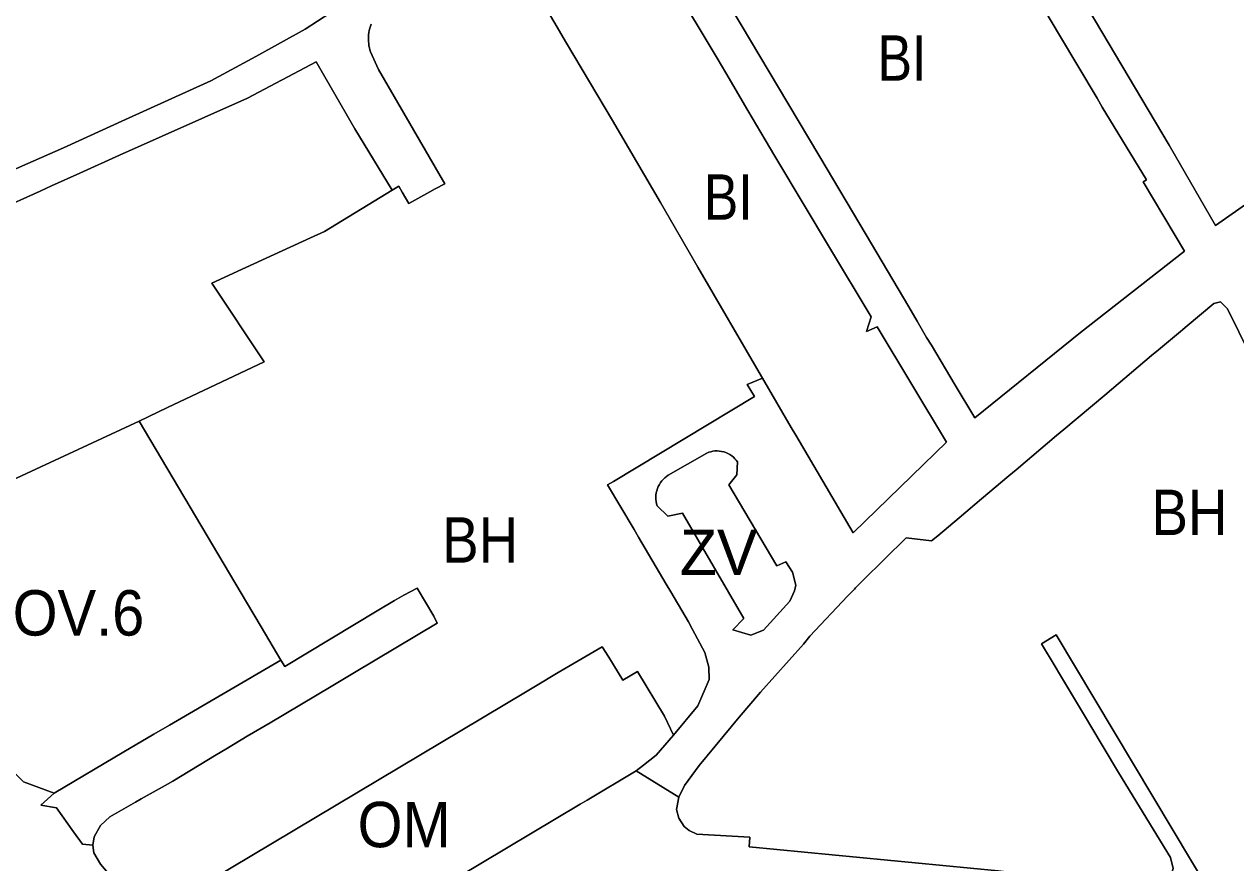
# Model space of a CAD drawing. Extents: x -650451 to -642268, y -1075216 to -1066610.
# Drawn here: x -646255.8 to -645935.9, y -1070706 to -1070484.4 of the extents above; entities that cross this region are included whole.
import ezdxf

# ---------------------------------------------------------------- set-up
doc = ezdxf.new("R2010")
doc.units = 0
doc.header["$LTSCALE"] = 4.8
for name, color, linetype, lineweight in [('1', 7, 'Continuous', 13), ('11', 7, 'Continuous', 13), ('12', 7, 'Continuous', 13), ('15', 7, 'Continuous', 13), ('2', 7, 'Continuous', 13), ('24', 7, 'Continuous', 13), ('40', 7, 'Continuous', 13)]:
    doc.layers.add(name, color=color, linetype=linetype, lineweight=lineweight)
doc.layers.add('62', color=7, linetype='Continuous')

msp = doc.modelspace()

# ---------------------------------------------------------------- linework, layer by layer
at = {"layer": '1'}
for points in [[(-646128.68, -1070461.77), (-646112.64, -1070489.39), (-646100.45, -1070509.84), (-646087.81, -1070531.49), (-646077.92, -1070548.62), (-646061.11, -1070577.5), (-646060.88, -1070577.9)], [(-646158.6, -1070528.24), (-646156.91, -1070527.21), (-646156, -1070528.77), (-646154.26, -1070531.79), (-646148.68, -1070528.68), (-646147.29, -1070527.86), (-646144.75, -1070526.53), (-646162.27, -1070496.33), (-646164.36, -1070491.72), (-646164.52, -1070491.183), (-646164.655, -1070490.634), (-646164.762, -1070490.074), (-646164.84, -1070489.506), (-646164.89, -1070488.931), (-646164.91, -1070488.352), (-646164.9, -1070487.772), (-646164.86, -1070487.192), (-646164.789, -1070486.614), (-646164.689, -1070486.042), (-646164.559, -1070485.478), (-646164.402, -1070484.923), (-646164.216, -1070484.38)], [(-646225.45, -1070589.29), (-646218, -1070585.7), (-646192.48, -1070573.64), (-646206.28, -1070552.84), (-646197.24, -1070548.68), (-646180.18, -1070540.81), (-646176.55, -1070539.14), (-646158.6, -1070528.24)], [(-645956.25, -1070570.42), (-645950.5, -1070565.57), (-645948.71, -1070564.07), (-645941.69, -1070558.16), (-645939.89, -1070557.71), (-645938.03, -1070559.57), (-645929.12, -1070577.67), (-645928.5, -1070581.1)], [(-646002.98, -1070609.78), (-645995.75, -1070603.69), (-645993.88, -1070602.11), (-645983.17, -1070593.09), (-645981.3, -1070591.51), (-645970.47, -1070582.4), (-645958.08, -1070571.96), (-645956.25, -1070570.42)], [(-646060.88, -1070577.9), (-646064.85, -1070579.57), (-646062.97, -1070582.72), (-646100.22, -1070605.18)], [(-646188.07, -1070652.41), (-646193.27, -1070643.63), (-646197.13, -1070637.12), (-646225.45, -1070589.29)], [(-646100.22, -1070605.18), (-646101.76, -1070606.13), (-646094.77, -1070617.9)], [(-646014.57, -1070619.54), (-646008.95, -1070614.8), (-646002.98, -1070609.78)], [(-646094.77, -1070617.9), (-646093.56, -1070619.96), (-646086.26, -1070632.35), (-646085.07, -1070634.39)], [(-646036.28, -1070633.31), (-646034.33, -1070631.35), (-646022.89, -1070620.12), (-646016.21, -1070620.92), (-646014.57, -1070619.54)], [(-646237.69, -1070701.3), (-646237.29, -1070699.1), (-646235.62, -1070696.1), (-646233.19, -1070693.87), (-646226.38, -1070689.94), (-646224.96, -1070689.09), (-646218.55, -1070685.59), (-646216.56, -1070684.39), (-646205.09, -1070677.45), (-646202.57, -1070675.94), (-646196.89, -1070672.51), (-646190.85, -1070669.03), (-646174.73, -1070659.36), (-646168.62, -1070655.7), (-646146.72, -1070642.69), (-646147.67, -1070640.78), (-646152.07, -1070633.38), (-646155.6, -1070635.23), (-646158.06, -1070636.69), (-646162.63, -1070639.41), (-646186.952, -1070654.134), (-646188.07, -1070652.41)], [(-646077.57, -1070680.23), (-646067, -1070667.5), (-646061.35, -1070660.87), (-646049.98, -1070648.17), (-646048.3, -1070646.13), (-646038.43, -1070635.48), (-646036.58, -1070633.63), (-646036.28, -1070633.31)], [(-646085.07, -1070634.39), (-646081.3, -1070640.83), (-646080.39, -1070642.33), (-646079.29, -1070644.31), (-646076.09, -1070650.37)], [(-645941.44, -1070715.29), (-645942.43, -1070714.12), (-645983.31, -1070645.78), (-645987.18, -1070648.09), (-645983.58, -1070654.08), (-645982.42, -1070656.07), (-645975.32, -1070667.9), (-645974.13, -1070669.87), (-645967.07, -1070681.67), (-645965.87, -1070683.68), (-645953.13, -1070704.55), (-645952.36, -1070707.45), (-645953.25, -1070710.23), (-645955.74, -1070712.33), (-645957.6, -1070713.2)], [(-646084.32, -1070672.27), (-646086.7, -1070667.24), (-646093.87, -1070655.43), (-646097.72, -1070657.76), (-646101.39, -1070651.68), (-646103.154, -1070648.91), (-646114.81, -1070655.7), (-646120.78, -1070659.31), (-646123.41, -1070660.91), (-646223.389, -1070720.636)], [(-646076.09, -1070650.37), (-646075.05, -1070654.29), (-646074.9, -1070657.58), (-646077.94, -1070664.54), (-646084.32, -1070672.27)], [(-646082.96, -1070688.61), (-646081.42, -1070685.58), (-646077.57, -1070680.23)], [(-645957.6, -1070713.2), (-645961.05, -1070712.96), (-645978.14, -1070710.69), (-645998.64, -1070708.1), (-646064.38, -1070701.73), (-646064.17, -1070699.23), (-646078.18, -1070698.42), (-646080.18, -1070697.47), (-646081.57, -1070696.36), (-646082.96, -1070694.21), (-646083.58, -1070691.92), (-646082.96, -1070688.61)], [(-646223.389, -1070720.636), (-646235.64, -1070706.32), (-646237.46, -1070703.34), (-646237.69, -1070701.3)]]:
    msp.add_lwpolyline(points, dxfattribs=at)
at = {"layer": '11'}
for points in [[(-646311.36, -1070629.16), (-646292.54, -1070620.43), (-646251.44, -1070601.35), (-646225.45, -1070589.29)], [(-646225.45, -1070589.29), (-646197.13, -1070637.12), (-646193.27, -1070643.63), (-646188.07, -1070652.41)], [(-646247.88, -1070687.56), (-646255.97, -1070684.58), (-646294.19, -1070646.82), (-646301.17, -1070639.92), (-646311.36, -1070629.16)], [(-646188.07, -1070652.41), (-646217.46, -1070669.58), (-646221.54, -1070671.97), (-646229.49, -1070676.67), (-646247.88, -1070687.56)]]:
    msp.add_lwpolyline(points, dxfattribs=at)
at = {"layer": '12'}
for points in [[(-646223.389, -1070720.636), (-646123.41, -1070660.91), (-646120.78, -1070659.31), (-646114.81, -1070655.7), (-646103.154, -1070648.91), (-646101.39, -1070651.68), (-646097.72, -1070657.76), (-646093.87, -1070655.43), (-646086.7, -1070667.24), (-646084.32, -1070672.27)], [(-646084.32, -1070672.27), (-646088.94, -1070677.57), (-646092.29, -1070680.17), (-646094.18, -1070681.64)], [(-646094.18, -1070681.64), (-646107.18, -1070689.41), (-646108.99, -1070690.48), (-646141.15, -1070709.7), (-646197.17, -1070743.16), (-646201.11, -1070743.81), (-646204.38, -1070742.43), (-646205.99, -1070741.06), (-646209.06, -1070737.38), (-646223.389, -1070720.636)]]:
    msp.add_lwpolyline(points, dxfattribs=at)
at = {"layer": '15'}
for points in [[(-645886.41, -1070498.83), (-645887.31, -1070497.33), (-645897.23, -1070480.83), (-645900.37, -1070475.61), (-645909.07, -1070461.12), (-645921.5, -1070440.43), (-645930.78, -1070425), (-645932.75, -1070421.72), (-645943.71, -1070403.5), (-645946.22, -1070399.32), (-645961.01, -1070374.71), (-645963.76, -1070372.18), (-645966.73, -1070371.37), (-645969.23, -1070372.54), (-645990.19, -1070383.7), (-646007.11, -1070393.19), (-646019.14, -1070399.94), (-646020.36, -1070403.89), (-646009.33, -1070422.47), (-645997, -1070443.23), (-645985.06, -1070463.18), (-645974.83, -1070480.36), (-645953.43, -1070516.32), (-645941.2, -1070537.55)], [(-646053.24, -1070590.92), (-646052.04, -1070592.97), (-646036.87, -1070618.77), (-646021.42, -1070603.75), (-646012.27, -1070594.86), (-646030.57, -1070564.36), (-646033.35, -1070565.62), (-646032.15, -1070561.72), (-646043.14, -1070543.4), (-646049.88, -1070532.17), (-646057.56, -1070519.23), (-646060.12, -1070514.91), (-646064.7, -1070507.17), (-646070.55, -1070497.27), (-646072.85, -1070493.39), (-646084.62, -1070473.63), (-646099.67, -1070448.37), (-646103.83, -1070447.25), (-646112.55, -1070452.14), (-646127.09, -1070460.84), (-646128.68, -1070461.77)], [(-645949.36, -1070544.35), (-645960.35, -1070526.01), (-645959.43, -1070525.47), (-645971.17, -1070506.27), (-645972.45, -1070503.89), (-645982.42, -1070487.26), (-645990.13, -1070474.19)], [(-646355.9, -1070566.8), (-646334.18, -1070556.94), (-646328.53, -1070554.38), (-646305.79, -1070544.07), (-646293.95, -1070538.7), (-646282.08, -1070533.32), (-646268.38, -1070527.22), (-646257.08, -1070522.2), (-646245.41, -1070517.02), (-646229.07, -1070509.59), (-646217.78, -1070504.45), (-646206.5, -1070499.31), (-646194.65, -1070492.92), (-646181.64, -1070485.68), (-646171.84, -1070479.36)], [(-646069.52, -1070479.44), (-646066.46, -1070484.59), (-646054.15, -1070505.29), (-646045.73, -1070519.43), (-646033.47, -1070540.05), (-646022.21, -1070559.05), (-646020.01, -1070562.82), (-646017.56, -1070567.15), (-646016.24, -1070569.19), (-646009.98, -1070579.78), (-646004.81, -1070588.38)], [(-646164.216, -1070484.38), (-646164.402, -1070484.923), (-646164.559, -1070485.478), (-646164.689, -1070486.042), (-646164.789, -1070486.614), (-646164.86, -1070487.192), (-646164.9, -1070487.772), (-646164.91, -1070488.352), (-646164.89, -1070488.931), (-646164.84, -1070489.506), (-646164.762, -1070490.074), (-646164.655, -1070490.634), (-646164.52, -1070491.183), (-646164.36, -1070491.72), (-646162.27, -1070496.33), (-646144.75, -1070526.53), (-646147.29, -1070527.86), (-646148.68, -1070528.68), (-646154.26, -1070531.79), (-646156, -1070528.77), (-646156.91, -1070527.21), (-646158.6, -1070528.24)], [(-646158.6, -1070528.24), (-646168.47, -1070512), (-646178.72, -1070494.33), (-646196.8, -1070503.92), (-646230.64, -1070519.03), (-646241.13, -1070523.76), (-646248.62, -1070527.13), (-646251.61, -1070528.48), (-646263.01, -1070533.62), (-646274.6, -1070538.84), (-646287.75, -1070544.75), (-646300.26, -1070550.38), (-646313.02, -1070556.11), (-646333.93, -1070565.52), (-646353.37, -1070574.25), (-646355.94, -1070575.34), (-646356.74, -1070578.46), (-646355.09, -1070580.69)], [(-645941.2, -1070537.55), (-645911.57, -1070516.83), (-645886.41, -1070498.83)], [(-646004.81, -1070588.38), (-645976.85, -1070565.85), (-645949.36, -1070544.35)], [(-645941.69, -1070558.16), (-645948.71, -1070564.07), (-645950.5, -1070565.57), (-645956.25, -1070570.42), (-645958.08, -1070571.96), (-645970.47, -1070582.4)], [(-645912.87, -1070674.99), (-645912.62, -1070661.71), (-645912.93, -1070644.33), (-645914.19, -1070642.22), (-645921.03, -1070636.99), (-645925.2, -1070613.65), (-645931.62, -1070593.87), (-645928.5, -1070581.1), (-645929.12, -1070577.67), (-645938.03, -1070559.57), (-645939.89, -1070557.71), (-645941.69, -1070558.16)], [(-646100.22, -1070605.18), (-646062.97, -1070582.72), (-646064.85, -1070579.57), (-646060.88, -1070577.9), (-646053.24, -1070590.92)], [(-645970.47, -1070582.4), (-645981.3, -1070591.51), (-645983.17, -1070593.09), (-645993.88, -1070602.11), (-645995.75, -1070603.69), (-646002.98, -1070609.78)], [(-646094.77, -1070617.9), (-646101.76, -1070606.13), (-646100.22, -1070605.18)], [(-646002.98, -1070609.78), (-646008.95, -1070614.8), (-646014.57, -1070619.54), (-646016.21, -1070620.92)], [(-646085.07, -1070634.39), (-646086.26, -1070632.35), (-646093.56, -1070619.96), (-646094.77, -1070617.9)], [(-646016.21, -1070620.92), (-646022.89, -1070620.12), (-646034.33, -1070631.35), (-646036.28, -1070633.31), (-646036.58, -1070633.63)], [(-646188.07, -1070652.41), (-646186.952, -1070654.134), (-646162.63, -1070639.41), (-646158.06, -1070636.69), (-646155.6, -1070635.23), (-646152.07, -1070633.38), (-646147.67, -1070640.78), (-646146.72, -1070642.69), (-646168.62, -1070655.7), (-646174.73, -1070659.36), (-646190.85, -1070669.03), (-646196.89, -1070672.51), (-646202.57, -1070675.94), (-646205.09, -1070677.45), (-646216.56, -1070684.39), (-646218.55, -1070685.59), (-646224.96, -1070689.09), (-646226.38, -1070689.94), (-646233.19, -1070693.87), (-646235.62, -1070696.1), (-646237.29, -1070699.1), (-646237.69, -1070701.3)], [(-646036.58, -1070633.63), (-646038.43, -1070635.48), (-646048.3, -1070646.13), (-646049.98, -1070648.17), (-646061.35, -1070660.87), (-646067, -1070667.5), (-646077.57, -1070680.23)], [(-646076.09, -1070650.37), (-646079.29, -1070644.31), (-646080.39, -1070642.33), (-646081.3, -1070640.83), (-646085.07, -1070634.39)], [(-646247.88, -1070687.56), (-646229.49, -1070676.67), (-646221.54, -1070671.97), (-646217.46, -1070669.58), (-646188.07, -1070652.41)], [(-646074.9, -1070657.58), (-646075.05, -1070654.29), (-646076.09, -1070650.37)], [(-646094.18, -1070681.64), (-646092.29, -1070680.17), (-646088.94, -1070677.57), (-646084.32, -1070672.27), (-646077.94, -1070664.54), (-646074.9, -1070657.58)], [(-646077.57, -1070680.23), (-646081.42, -1070685.58), (-646082.96, -1070688.61), (-646094.18, -1070681.64)], [(-646237.69, -1070701.3), (-646240.44, -1070701.07), (-646242.75, -1070697.8), (-646247.26, -1070691.43), (-646251.39, -1070690.72), (-646247.88, -1070687.56)]]:
    msp.add_lwpolyline(points, dxfattribs=at)
for points in [[(-646088.98, -1070608.822), (-646089.012, -1070609.406), (-646088.994, -1070609.982), (-646088.931, -1070610.544), (-646088.825, -1070611.088), (-646088.68, -1070611.61), (-646085.85, -1070614.37), (-646081.96, -1070613.6), (-646065.73, -1070641.42), (-646068.65, -1070644.43), (-646063.89, -1070645.81), (-646060.6, -1070644.47), (-646053.64, -1070636.82), (-646052.35, -1070634.14), (-646052.01, -1070632.63), (-646052.92, -1070629.14), (-646054.7, -1070626.42), (-646057.09, -1070627.48), (-646069.72, -1070606.07), (-646067.65, -1070603.49), (-646067.46, -1070600.03), (-646067.775, -1070599.601), (-646068.133, -1070599.19), (-646068.533, -1070598.801), (-646068.975, -1070598.441), (-646069.454, -1070598.116), (-646069.965, -1070597.831), (-646070.505, -1070597.592), (-646071.067, -1070597.401), (-646071.643, -1070597.263), (-646072.228, -1070597.177), (-646072.812, -1070597.145), (-646073.391, -1070597.164), (-646073.956, -1070597.233), (-646074.502, -1070597.348), (-646075.025, -1070597.505), (-646075.52, -1070597.7), (-646085.73, -1070603.58), (-646086.178, -1070603.884), (-646086.611, -1070604.23), (-646087.024, -1070604.618), (-646087.41, -1070605.045), (-646087.764, -1070605.51), (-646088.08, -1070606.009), (-646088.356, -1070606.537), (-646088.585, -1070607.088), (-646088.767, -1070607.657), (-646088.899, -1070608.237)], [(-645957.6, -1070713.2), (-645955.74, -1070712.33), (-645953.25, -1070710.23), (-645952.36, -1070707.45), (-645953.13, -1070704.55), (-645965.87, -1070683.68), (-645967.07, -1070681.67), (-645974.13, -1070669.87), (-645975.32, -1070667.9), (-645982.42, -1070656.07), (-645983.58, -1070654.08), (-645987.18, -1070648.09), (-645983.31, -1070645.78), (-645942.43, -1070714.12), (-645941.44, -1070715.29)]]:
    msp.add_lwpolyline(points, close=True, dxfattribs=at)
at = {"layer": '2'}
for points in [[(-645941.2, -1070537.55), (-645953.43, -1070516.32), (-645974.83, -1070480.36), (-645985.06, -1070463.18), (-645997, -1070443.23), (-646009.33, -1070422.47), (-646020.36, -1070403.89), (-646019.14, -1070399.94), (-646007.11, -1070393.19), (-645990.19, -1070383.7), (-645969.23, -1070372.54), (-645966.73, -1070371.37), (-645963.76, -1070372.18), (-645961.01, -1070374.71), (-645946.22, -1070399.32), (-645943.71, -1070403.5), (-645932.75, -1070421.72), (-645930.78, -1070425), (-645921.5, -1070440.43), (-645909.07, -1070461.12), (-645900.37, -1070475.61), (-645897.23, -1070480.83), (-645887.31, -1070497.33), (-645886.41, -1070498.83)], [(-646128.68, -1070461.77), (-646127.09, -1070460.84), (-646112.55, -1070452.14), (-646103.83, -1070447.25), (-646099.67, -1070448.37), (-646084.62, -1070473.63), (-646072.85, -1070493.39), (-646070.55, -1070497.27), (-646064.7, -1070507.17), (-646060.12, -1070514.91), (-646057.56, -1070519.23), (-646049.88, -1070532.17), (-646043.14, -1070543.4), (-646032.15, -1070561.72), (-646033.35, -1070565.62), (-646030.57, -1070564.36), (-646012.27, -1070594.86), (-646021.42, -1070603.75), (-646036.87, -1070618.77), (-646052.04, -1070592.97), (-646053.24, -1070590.92), (-646060.88, -1070577.9)], [(-646060.88, -1070577.9), (-646061.11, -1070577.5), (-646077.92, -1070548.62), (-646087.81, -1070531.49), (-646100.45, -1070509.84), (-646112.64, -1070489.39), (-646128.68, -1070461.77)], [(-645990.13, -1070474.19), (-645982.42, -1070487.26), (-645972.45, -1070503.89), (-645971.17, -1070506.27), (-645959.43, -1070525.47), (-645960.35, -1070526.01), (-645949.36, -1070544.35)], [(-646171.84, -1070479.36), (-646181.64, -1070485.68), (-646194.65, -1070492.92), (-646206.5, -1070499.31), (-646217.78, -1070504.45), (-646229.07, -1070509.59), (-646245.41, -1070517.02), (-646257.08, -1070522.2), (-646268.38, -1070527.22), (-646282.08, -1070533.32), (-646293.95, -1070538.7), (-646305.79, -1070544.07), (-646328.53, -1070554.38), (-646334.18, -1070556.94), (-646355.9, -1070566.8)], [(-646004.81, -1070588.38), (-646009.98, -1070579.78), (-646016.24, -1070569.19), (-646017.56, -1070567.15), (-646020.01, -1070562.82), (-646022.21, -1070559.05), (-646033.47, -1070540.05), (-646045.73, -1070519.43), (-646054.15, -1070505.29), (-646066.46, -1070484.59), (-646069.52, -1070479.44)], [(-646355.09, -1070580.69), (-646356.74, -1070578.46), (-646355.94, -1070575.34), (-646353.37, -1070574.25), (-646333.93, -1070565.52), (-646313.02, -1070556.11), (-646300.26, -1070550.38), (-646287.75, -1070544.75), (-646274.6, -1070538.84), (-646263.01, -1070533.62), (-646251.61, -1070528.48), (-646248.62, -1070527.13), (-646241.13, -1070523.76), (-646230.64, -1070519.03), (-646196.8, -1070503.92), (-646178.72, -1070494.33), (-646168.47, -1070512), (-646158.6, -1070528.24)], [(-645886.41, -1070498.83), (-645911.57, -1070516.83), (-645941.2, -1070537.55)], [(-646158.6, -1070528.24), (-646176.55, -1070539.14), (-646180.18, -1070540.81), (-646197.24, -1070548.68), (-646206.28, -1070552.84), (-646192.48, -1070573.64), (-646218, -1070585.7), (-646225.45, -1070589.29)], [(-645949.36, -1070544.35), (-645976.85, -1070565.85), (-646004.81, -1070588.38)], [(-646225.45, -1070589.29), (-646251.44, -1070601.35), (-646292.54, -1070620.43), (-646311.36, -1070629.16)]]:
    msp.add_lwpolyline(points, dxfattribs=at)
at = {"layer": '24'}
for points in [[(-646311.36, -1070629.16), (-646301.17, -1070639.92), (-646294.19, -1070646.82), (-646255.97, -1070684.58), (-646247.88, -1070687.56)], [(-646223.389, -1070720.636), (-646209.06, -1070737.38), (-646205.99, -1070741.06), (-646204.38, -1070742.43), (-646201.11, -1070743.81), (-646197.17, -1070743.16), (-646141.15, -1070709.7), (-646108.99, -1070690.48), (-646107.18, -1070689.41), (-646094.18, -1070681.64), (-646082.96, -1070688.61)], [(-646247.88, -1070687.56), (-646251.39, -1070690.72), (-646247.26, -1070691.43), (-646242.75, -1070697.8), (-646240.44, -1070701.07), (-646237.69, -1070701.3)], [(-646082.96, -1070688.61), (-646083.58, -1070691.92), (-646082.96, -1070694.21), (-646081.57, -1070696.36), (-646080.18, -1070697.47), (-646078.18, -1070698.42), (-646064.17, -1070699.23), (-646064.38, -1070701.73), (-645998.64, -1070708.1), (-645978.14, -1070710.69), (-645961.05, -1070712.96), (-645957.6, -1070713.2), (-645941.44, -1070715.29)], [(-646237.69, -1070701.3), (-646237.46, -1070703.34), (-646235.64, -1070706.32), (-646223.389, -1070720.636)]]:
    msp.add_lwpolyline(points, dxfattribs=at)
at = {"layer": '40'}
msp.add_lwpolyline([(-646088.98, -1070608.822), (-646088.899, -1070608.237), (-646088.767, -1070607.657), (-646088.585, -1070607.088), (-646088.356, -1070606.537), (-646088.08, -1070606.009), (-646087.764, -1070605.51), (-646087.41, -1070605.045), (-646087.024, -1070604.618), (-646086.611, -1070604.23), (-646086.178, -1070603.884), (-646085.73, -1070603.58), (-646075.52, -1070597.7), (-646075.025, -1070597.505), (-646074.502, -1070597.348), (-646073.956, -1070597.233), (-646073.391, -1070597.164), (-646072.812, -1070597.145), (-646072.228, -1070597.177), (-646071.643, -1070597.263), (-646071.067, -1070597.401), (-646070.505, -1070597.592), (-646069.965, -1070597.831), (-646069.454, -1070598.116), (-646068.975, -1070598.441), (-646068.533, -1070598.801), (-646068.133, -1070599.19), (-646067.775, -1070599.601), (-646067.46, -1070600.03), (-646067.65, -1070603.49), (-646069.72, -1070606.07), (-646057.09, -1070627.48), (-646054.7, -1070626.42), (-646052.92, -1070629.14), (-646052.01, -1070632.63), (-646052.35, -1070634.14), (-646053.64, -1070636.82), (-646060.6, -1070644.47), (-646063.89, -1070645.81), (-646068.65, -1070644.43), (-646065.73, -1070641.42), (-646081.96, -1070613.6), (-646085.85, -1070614.37), (-646088.68, -1070611.61), (-646088.825, -1070611.088), (-646088.931, -1070610.544), (-646088.994, -1070609.982), (-646089.012, -1070609.406)], close=True, dxfattribs=at)

# ---------------------------------------------------------------- texts
at = {"layer": '62'}
for s, width, p in [('BI', 0.85, (-646030.448, -1070499.336)), ('BI', 0.85, (-646076.333, -1070536.073)), ('BH', 0.9, (-645958.107, -1070619.384)), ('BH', 0.9, (-646145.413, -1070626.675)), ('OV.6', 0.95, (-646258.843, -1070645.936)), ('OM', 0.95, (-646167.759, -1070701.867))]:
    msp.add_text(s, height=12, dxfattribs=dict(at, width=width)).set_placement(p)
msp.add_text('ZV', height=12, dxfattribs=at).set_placement((-646082.672, -1070629.954))

doc.saveas('drawing.dxf')
